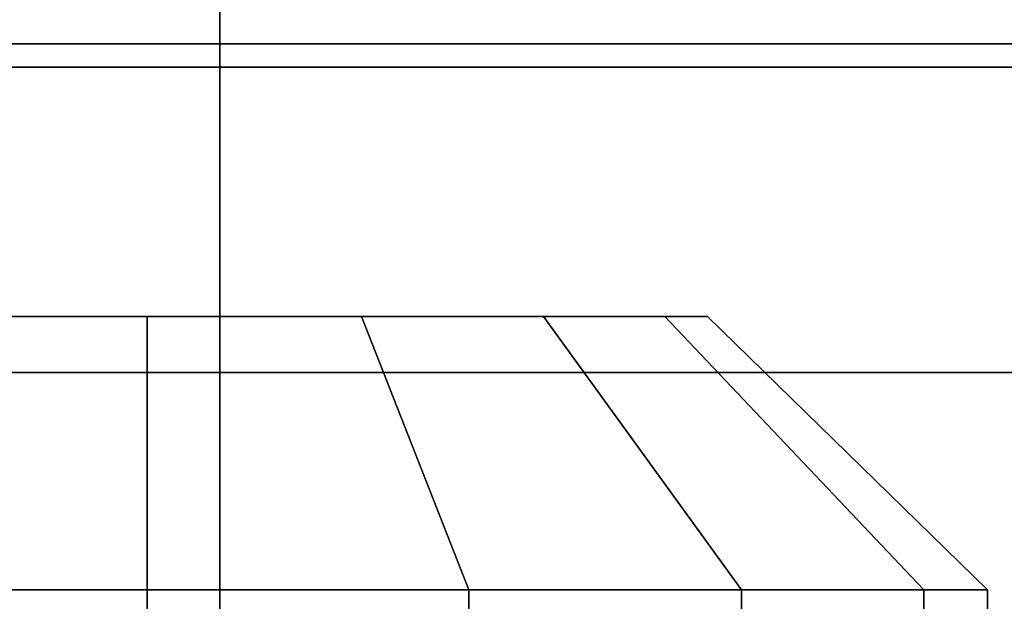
# Model space of a CAD drawing. Extents: x -48 to 48, y -49.6 to 48.
# Tile 443 of 656: x -6.672 to -5.827, y 0.364 to 0.863. Entities that reach past the tile are written whole.
import ezdxf

# ---------------------------------------------------------------- set-up
doc = ezdxf.new("R2010")
doc.units = 0

msp = doc.modelspace()

# ---------------------------------------------------------------- linework, layer by layer
at = {"layer": '1C1 [1]', "color": 1}
for points, invisible_edges in [([(-6.5, -11), (6.5, -11), (6.5, 11)], 12), ([(-6.5, -11), (6.5, 11), (-6.5, 11)], 1), ([(-6.5, 11, -1.5), (6.5, 11, -1.5), (6.5, -11, -1.5)], 12), ([(-6.5, 11, -1.5), (6.5, -11, -1.5), (-6.5, -11, -1.5)], 1), ([(-6.5, 11), (-6.5, 11, -1.5), (-6.5, -11, -1.5)], 12), ([(-6.5, 11), (-6.5, -11, -1.5), (-6.5, -11)], 1)]:
    msp.add_3dface(points, dxfattribs=dict(at, invisible_edges=invisible_edges))
at = {"layer": '5B1 [25]', "color": 1}
for points, invisible_edges in [([(-5.4375, 0.8425, 45.57), (-6.6875, 0.8425, 45.57), (-48, 3.495, 45.57)], 14), ([(-5.4375, 0.8425, 45.57), (-48, 3.495, 45.57), (-6.6875, 3.495, 45.57)], 13), ([(-5.68576, 3.495, 30.53), (-6.6875, 3.495, 30.53), (-48, 0.8425, 30.53)], 14), ([(-5.68576, 3.495, 30.53), (-48, 0.8425, 30.53), (-6.6875, 0.8425, 30.53)], 13), ([(-5.4375, -3.495, 30.1), (-48, -3.495, 30.1), (-48, 3.495, 30.1)], 12), ([(-5.4375, -3.495, 30.1), (-48, 3.495, 30.1), (-5.4375, 3.495, 30.1)], 1), ([(-5.68576, 3.495, 46), (-48, 3.495, 46), (-48, -3.495, 46)], 12), ([(-5.68576, 3.495, 46), (-48, -3.495, 46), (-5.68576, -3.495, 46)], 1), ([(-5.4375, 0.8425, 45.57), (-6.6875, 3.495, 45.57), (-5.4375, 3.495, 45.57)], 1), ([(-5.68576, 3.495, 30.53), (-6.6875, 0.8425, 30.53), (-5.68576, 0.8425, 30.53)], 1)]:
    msp.add_3dface(points, dxfattribs=dict(at, invisible_edges=invisible_edges))
at = {"layer": '5B1 [25]', "color": 7}
for points, invisible_edges in [([(-6.6875, -0.8425, 45.57), (-6.6875, 0.8425, 45.57), (-5.4375, 0.8425, 45.57)], 12), ([(-6.6875, -0.8425, 45.57), (-5.4375, 0.8425, 45.57), (-5.4375, -0.8425, 45.57)], 1), ([(-6.6875, 0.8425, 30.53), (-6.6875, -0.8425, 30.53), (-5.68576, -0.8425, 30.53)], 12), ([(-6.6875, 0.8425, 30.53), (-5.68576, -0.8425, 30.53), (-5.68576, 0.8425, 30.53)], 1)]:
    msp.add_3dface(points, dxfattribs=dict(at, invisible_edges=invisible_edges))
at = {"layer": '6B1 [50]', "color": 1}
for points, invisible_edges in [([(-4.5625, 0.8225, 79.56), (-44, 0.8225, 79.56), (-44, 2.765, 79.56)], 12), ([(-4.5625, 0.8225, 79.56), (-44, 2.765, 79.56), (-4.5625, 2.765, 79.56)], 1), ([(-4.5625, 2.765, 64.54), (-44, 2.765, 64.54), (-44, 0.8225, 64.54)], 12), ([(-4.5625, 2.765, 64.54), (-44, 0.8225, 64.54), (-4.5625, 0.8225, 64.54)], 1), ([(-4.5625, -2.765, 64.1), (-44, -2.765, 64.1), (-44, 2.765, 64.1)], 12), ([(-4.5625, -2.765, 64.1), (-44, 2.765, 64.1), (-4.5625, 2.765, 64.1)], 1), ([(-4.5625, 2.765, 80), (-44, 2.765, 80), (-44, -2.765, 80)], 12), ([(-4.5625, 2.765, 80), (-44, -2.765, 80), (-4.5625, -2.765, 80)], 1), ([(-4.5625, 0.560362, 79.5079), (-44, 0.560362, 79.5079), (-44, 0.8225, 79.56)], 12), ([(-4.5625, 0.560362, 79.5079), (-44, 0.8225, 79.56), (-4.5625, 0.8225, 79.56)], 1), ([(-4.5625, 0.8225, 64.54), (-44, 0.8225, 64.54), (-44, 0.560362, 64.5921)], 12), ([(-4.5625, 0.8225, 64.54), (-44, 0.560362, 64.5921), (-4.5625, 0.560362, 64.5921)], 1), ([(-4.5625, 0.338132, 79.3594), (-44, 0.338132, 79.3594), (-44, 0.560362, 79.5079)], 12), ([(-4.5625, 0.338132, 79.3594), (-44, 0.560362, 79.5079), (-4.5625, 0.560362, 79.5079)], 1), ([(-4.5625, 0.560362, 64.5921), (-44, 0.560362, 64.5921), (-44, 0.338132, 64.7406)], 12), ([(-4.5625, 0.560362, 64.5921), (-44, 0.338132, 64.7406), (-4.5625, 0.338132, 64.7406)], 1)]:
    msp.add_3dface(points, dxfattribs=dict(at, invisible_edges=invisible_edges))
at = {"layer": '6B1 [50]', "color": 0}
for points, invisible_edges in [([(-6.08137, 0.60825, 77), (-7.007, 0.60825, 76.8159), (-7.04363, 0.60825, 77)], 13), ([(-6.08137, 0.60825, 77), (-7.04363, 0.60825, 77), (-7.007, 0.60825, 77.1841)], 13), ([(-6.08137, 0.60825, 74), (-7.007, 0.60825, 73.8159), (-7.04363, 0.60825, 74)], 13), ([(-6.08137, 0.60825, 74), (-7.04363, 0.60825, 74), (-7.007, 0.60825, 74.1841)], 13), ([(-6.08137, 0.60825, 71), (-7.007, 0.60825, 70.8159), (-7.04363, 0.60825, 71)], 13), ([(-6.08137, 0.60825, 71), (-7.04363, 0.60825, 71), (-7.007, 0.60825, 71.1841)], 13), ([(-6.08137, 0.60825, 77), (-6.90271, 0.60825, 76.6598), (-7.007, 0.60825, 76.8159)], 13), ([(-6.08137, 0.60825, 77), (-7.007, 0.60825, 77.1841), (-6.90271, 0.60825, 77.3402)], 13), ([(-6.08137, 0.60825, 74), (-6.90271, 0.60825, 73.6598), (-7.007, 0.60825, 73.8159)], 13), ([(-6.08137, 0.60825, 74), (-7.007, 0.60825, 74.1841), (-6.90271, 0.60825, 74.3402)], 13), ([(-6.08137, 0.60825, 71), (-6.90271, 0.60825, 70.6598), (-7.007, 0.60825, 70.8159)], 13), ([(-6.08137, 0.60825, 71), (-7.007, 0.60825, 71.1841), (-6.90271, 0.60825, 71.3402)], 13), ([(-6.08137, 0.60825, 77), (-6.74662, 0.60825, 76.5555), (-6.90271, 0.60825, 76.6598)], 13), ([(-6.08137, 0.60825, 77), (-6.90271, 0.60825, 77.3402), (-6.74662, 0.60825, 77.4445)], 13), ([(-6.08137, 0.60825, 74), (-6.74662, 0.60825, 73.5555), (-6.90271, 0.60825, 73.6598)], 13), ([(-6.08137, 0.60825, 74), (-6.90271, 0.60825, 74.3402), (-6.74662, 0.60825, 74.4445)], 13), ([(-6.08137, 0.60825, 71), (-6.74662, 0.60825, 70.5555), (-6.90271, 0.60825, 70.6598)], 13), ([(-6.08137, 0.60825, 71), (-6.90271, 0.60825, 71.3402), (-6.74662, 0.60825, 71.4445)], 13), ([(-6.5625, 0.60825, 76.5189), (-6.5625, 0.373875, 76.2783), (-6.83868, 0.373875, 76.3332)], 12), ([(-6.5625, 0.60825, 76.5189), (-6.83868, 0.373875, 76.3332), (-6.74662, 0.60825, 76.5555)], 1), ([(-6.74662, 0.60825, 77.4445), (-6.83868, 0.373875, 77.6668), (-6.5625, 0.373875, 77.7217)], 12), ([(-6.5625, 0.60825, 73.5189), (-6.5625, 0.373875, 73.2783), (-6.83868, 0.373875, 73.3332)], 12), ([(-6.5625, 0.60825, 73.5189), (-6.83868, 0.373875, 73.3332), (-6.74662, 0.60825, 73.5555)], 1), ([(-6.74662, 0.60825, 74.4445), (-6.83868, 0.373875, 74.6668), (-6.5625, 0.373875, 74.7217)], 12), ([(-6.5625, 0.60825, 70.5189), (-6.5625, 0.373875, 70.2783), (-6.83868, 0.373875, 70.3332)], 12), ([(-6.5625, 0.60825, 70.5189), (-6.83868, 0.373875, 70.3332), (-6.74662, 0.60825, 70.5555)], 1), ([(-6.74662, 0.60825, 71.4445), (-6.83868, 0.373875, 71.6668), (-6.5625, 0.373875, 71.7217)], 12), ([(-6.08137, 0.60825, 77), (-6.5625, 0.60825, 76.5189), (-6.74662, 0.60825, 76.5555)], 13), ([(-6.08137, 0.60825, 77), (-6.74662, 0.60825, 77.4445), (-6.5625, 0.60825, 77.4811)], 13), ([(-6.74662, 0.60825, 77.4445), (-6.5625, 0.373875, 77.7217), (-6.5625, 0.60825, 77.4811)], 1), ([(-6.08137, 0.60825, 74), (-6.5625, 0.60825, 73.5189), (-6.74662, 0.60825, 73.5555)], 13), ([(-6.08137, 0.60825, 74), (-6.74662, 0.60825, 74.4445), (-6.5625, 0.60825, 74.4811)], 13), ([(-6.74662, 0.60825, 74.4445), (-6.5625, 0.373875, 74.7217), (-6.5625, 0.60825, 74.4811)], 1), ([(-6.08137, 0.60825, 71), (-6.5625, 0.60825, 70.5189), (-6.74662, 0.60825, 70.5555)], 13), ([(-6.08137, 0.60825, 71), (-6.74662, 0.60825, 71.4445), (-6.5625, 0.60825, 71.4811)], 13), ([(-6.74662, 0.60825, 71.4445), (-6.5625, 0.373875, 71.7217), (-6.5625, 0.60825, 71.4811)], 1), ([(-6.08137, 0.60825, 77), (-6.37838, 0.60825, 76.5555), (-6.5625, 0.60825, 76.5189)], 13), ([(-6.08137, 0.60825, 77), (-6.5625, 0.60825, 77.4811), (-6.37838, 0.60825, 77.4445)], 13), ([(-6.37838, 0.60825, 76.5555), (-6.28632, 0.373875, 76.3332), (-6.5625, 0.373875, 76.2783)], 12), ([(-6.37838, 0.60825, 76.5555), (-6.5625, 0.373875, 76.2783), (-6.5625, 0.60825, 76.5189)], 1), ([(-6.5625, 0.60825, 77.4811), (-6.5625, 0.373875, 77.7217), (-6.28632, 0.373875, 77.6668)], 12), ([(-6.5625, 0.60825, 77.4811), (-6.28632, 0.373875, 77.6668), (-6.37838, 0.60825, 77.4445)], 1), ([(-6.08137, 0.60825, 74), (-6.37838, 0.60825, 73.5555), (-6.5625, 0.60825, 73.5189)], 13), ([(-6.08137, 0.60825, 74), (-6.5625, 0.60825, 74.4811), (-6.37838, 0.60825, 74.4445)], 13), ([(-6.37838, 0.60825, 73.5555), (-6.28632, 0.373875, 73.3332), (-6.5625, 0.373875, 73.2783)], 12), ([(-6.37838, 0.60825, 73.5555), (-6.5625, 0.373875, 73.2783), (-6.5625, 0.60825, 73.5189)], 1), ([(-6.5625, 0.60825, 74.4811), (-6.5625, 0.373875, 74.7217), (-6.28632, 0.373875, 74.6668)], 12), ([(-6.5625, 0.60825, 74.4811), (-6.28632, 0.373875, 74.6668), (-6.37838, 0.60825, 74.4445)], 1), ([(-6.08137, 0.60825, 71), (-6.37838, 0.60825, 70.5555), (-6.5625, 0.60825, 70.5189)], 13), ([(-6.08137, 0.60825, 71), (-6.5625, 0.60825, 71.4811), (-6.37838, 0.60825, 71.4445)], 13), ([(-6.37838, 0.60825, 70.5555), (-6.28632, 0.373875, 70.3332), (-6.5625, 0.373875, 70.2783)], 12), ([(-6.37838, 0.60825, 70.5555), (-6.5625, 0.373875, 70.2783), (-6.5625, 0.60825, 70.5189)], 1), ([(-6.5625, 0.60825, 71.4811), (-6.5625, 0.373875, 71.7217), (-6.28632, 0.373875, 71.6668)], 12), ([(-6.5625, 0.60825, 71.4811), (-6.28632, 0.373875, 71.6668), (-6.37838, 0.60825, 71.4445)], 1), ([(-6.08137, 0.60825, 77), (-6.22229, 0.60825, 76.6598), (-6.37838, 0.60825, 76.5555)], 13), ([(-6.08137, 0.60825, 77), (-6.37838, 0.60825, 77.4445), (-6.22229, 0.60825, 77.3402)], 13), ([(-6.22229, 0.60825, 76.6598), (-6.28632, 0.373875, 76.3332), (-6.37838, 0.60825, 76.5555)], 1), ([(-6.37838, 0.60825, 77.4445), (-6.28632, 0.373875, 77.6668), (-6.05219, 0.373875, 77.5103)], 12), ([(-6.37838, 0.60825, 77.4445), (-6.05219, 0.373875, 77.5103), (-6.22229, 0.60825, 77.3402)], 1), ([(-6.08137, 0.60825, 74), (-6.22229, 0.60825, 73.6598), (-6.37838, 0.60825, 73.5555)], 13), ([(-6.08137, 0.60825, 74), (-6.37838, 0.60825, 74.4445), (-6.22229, 0.60825, 74.3402)], 13), ([(-6.22229, 0.60825, 73.6598), (-6.28632, 0.373875, 73.3332), (-6.37838, 0.60825, 73.5555)], 1), ([(-6.37838, 0.60825, 74.4445), (-6.28632, 0.373875, 74.6668), (-6.05219, 0.373875, 74.5103)], 12), ([(-6.37838, 0.60825, 74.4445), (-6.05219, 0.373875, 74.5103), (-6.22229, 0.60825, 74.3402)], 1), ([(-6.08137, 0.60825, 71), (-6.22229, 0.60825, 70.6598), (-6.37838, 0.60825, 70.5555)], 13), ([(-6.08137, 0.60825, 71), (-6.37838, 0.60825, 71.4445), (-6.22229, 0.60825, 71.3402)], 13), ([(-6.22229, 0.60825, 70.6598), (-6.28632, 0.373875, 70.3332), (-6.37838, 0.60825, 70.5555)], 1), ([(-6.37838, 0.60825, 71.4445), (-6.28632, 0.373875, 71.6668), (-6.05219, 0.373875, 71.5103)], 12), ([(-6.37838, 0.60825, 71.4445), (-6.05219, 0.373875, 71.5103), (-6.22229, 0.60825, 71.3402)], 1), ([(-6.22229, 0.60825, 76.6598), (-6.05219, 0.373875, 76.4897), (-6.28632, 0.373875, 76.3332)], 12), ([(-6.22229, 0.60825, 73.6598), (-6.05219, 0.373875, 73.4897), (-6.28632, 0.373875, 73.3332)], 12), ([(-6.22229, 0.60825, 70.6598), (-6.05219, 0.373875, 70.4897), (-6.28632, 0.373875, 70.3332)], 12), ([(-6.08137, 0.60825, 77), (-6.118, 0.60825, 76.8159), (-6.22229, 0.60825, 76.6598)], 12), ([(-6.08137, 0.60825, 77), (-6.22229, 0.60825, 77.3402), (-6.118, 0.60825, 77.1841)], 1), ([(-6.118, 0.60825, 76.8159), (-6.05219, 0.373875, 76.4897), (-6.22229, 0.60825, 76.6598)], 1), ([(-6.22229, 0.60825, 77.3402), (-6.05219, 0.373875, 77.5103), (-5.89575, 0.373875, 77.2762)], 12), ([(-6.22229, 0.60825, 77.3402), (-5.89575, 0.373875, 77.2762), (-6.118, 0.60825, 77.1841)], 1), ([(-6.08137, 0.60825, 74), (-6.118, 0.60825, 73.8159), (-6.22229, 0.60825, 73.6598)], 12), ([(-6.08137, 0.60825, 74), (-6.22229, 0.60825, 74.3402), (-6.118, 0.60825, 74.1841)], 1), ([(-6.118, 0.60825, 73.8159), (-6.05219, 0.373875, 73.4897), (-6.22229, 0.60825, 73.6598)], 1), ([(-6.22229, 0.60825, 74.3402), (-6.05219, 0.373875, 74.5103), (-5.89575, 0.373875, 74.2762)], 12), ([(-6.22229, 0.60825, 74.3402), (-5.89575, 0.373875, 74.2762), (-6.118, 0.60825, 74.1841)], 1), ([(-6.08137, 0.60825, 71), (-6.118, 0.60825, 70.8159), (-6.22229, 0.60825, 70.6598)], 12), ([(-6.08137, 0.60825, 71), (-6.22229, 0.60825, 71.3402), (-6.118, 0.60825, 71.1841)], 1), ([(-6.118, 0.60825, 70.8159), (-6.05219, 0.373875, 70.4897), (-6.22229, 0.60825, 70.6598)], 1), ([(-6.22229, 0.60825, 71.3402), (-6.05219, 0.373875, 71.5103), (-5.89575, 0.373875, 71.2762)], 12), ([(-6.22229, 0.60825, 71.3402), (-5.89575, 0.373875, 71.2762), (-6.118, 0.60825, 71.1841)], 1), ([(-6.08137, 0.60825, 77), (-5.89575, 0.373875, 76.7238), (-6.118, 0.60825, 76.8159)], 1), ([(-6.118, 0.60825, 76.8159), (-5.89575, 0.373875, 76.7238), (-6.05219, 0.373875, 76.4897)], 12), ([(-6.118, 0.60825, 77.1841), (-5.89575, 0.373875, 77.2762), (-5.84081, 0.373875, 77)], 12), ([(-6.118, 0.60825, 77.1841), (-5.84081, 0.373875, 77), (-6.08137, 0.60825, 77)], 1), ([(-6.08137, 0.60825, 74), (-5.89575, 0.373875, 73.7238), (-6.118, 0.60825, 73.8159)], 1), ([(-6.118, 0.60825, 73.8159), (-5.89575, 0.373875, 73.7238), (-6.05219, 0.373875, 73.4897)], 12), ([(-6.118, 0.60825, 74.1841), (-5.89575, 0.373875, 74.2762), (-5.84081, 0.373875, 74)], 12), ([(-6.118, 0.60825, 74.1841), (-5.84081, 0.373875, 74), (-6.08137, 0.60825, 74)], 1), ([(-6.08137, 0.60825, 71), (-5.89575, 0.373875, 70.7238), (-6.118, 0.60825, 70.8159)], 1), ([(-6.118, 0.60825, 70.8159), (-5.89575, 0.373875, 70.7238), (-6.05219, 0.373875, 70.4897)], 12), ([(-6.118, 0.60825, 71.1841), (-5.89575, 0.373875, 71.2762), (-5.84081, 0.373875, 71)], 12), ([(-6.118, 0.60825, 71.1841), (-5.84081, 0.373875, 71), (-6.08137, 0.60825, 71)], 1), ([(-6.08137, 0.60825, 77), (-5.84081, 0.373875, 77), (-5.89575, 0.373875, 76.7238)], 12), ([(-6.08137, 0.60825, 74), (-5.84081, 0.373875, 74), (-5.89575, 0.373875, 73.7238)], 12), ([(-6.08137, 0.60825, 71), (-5.84081, 0.373875, 71), (-5.89575, 0.373875, 70.7238)], 12), ([(-5.89575, 0.373875, 77.2762), (-7.22925, 0.373875, 77.2762), (-7.28419, 0.373875, 77)], 13), ([(-5.89575, 0.373875, 77.2762), (-7.28419, 0.373875, 77), (-7.22925, 0.373875, 76.7238)], 13), ([(-5.84081, 0.373875, 77), (-7.22925, 0.373875, 76.7238), (-7.28419, 0.373875, 77)], 13), ([(-5.84081, 0.373875, 77), (-7.28419, 0.373875, 77), (-7.22925, 0.373875, 77.2762)], 13), ([(-5.89575, 0.373875, 74.2762), (-7.22925, 0.373875, 74.2762), (-7.28419, 0.373875, 74)], 13), ([(-5.89575, 0.373875, 74.2762), (-7.28419, 0.373875, 74), (-7.22925, 0.373875, 73.7238)], 13), ([(-5.84081, 0.373875, 74), (-7.22925, 0.373875, 73.7238), (-7.28419, 0.373875, 74)], 13), ([(-5.84081, 0.373875, 74), (-7.28419, 0.373875, 74), (-7.22925, 0.373875, 74.2762)], 13), ([(-5.89575, 0.373875, 71.2762), (-7.22925, 0.373875, 71.2762), (-7.28419, 0.373875, 71)], 13), ([(-5.89575, 0.373875, 71.2762), (-7.28419, 0.373875, 71), (-7.22925, 0.373875, 70.7238)], 13), ([(-5.84081, 0.373875, 71), (-7.22925, 0.373875, 70.7238), (-7.28419, 0.373875, 71)], 13), ([(-5.84081, 0.373875, 71), (-7.28419, 0.373875, 71), (-7.22925, 0.373875, 71.2762)], 13), ([(-5.89575, 0.373875, 77.2762), (-7.07281, 0.373875, 77.5103), (-7.22925, 0.373875, 77.2762)], 13), ([(-5.89575, 0.373875, 77.2762), (-7.22925, 0.373875, 76.7238), (-7.07281, 0.373875, 76.4897)], 13), ([(-5.84081, 0.373875, 77), (-7.07281, 0.373875, 76.4897), (-7.22925, 0.373875, 76.7238)], 13), ([(-5.84081, 0.373875, 77), (-7.22925, 0.373875, 77.2762), (-7.07281, 0.373875, 77.5103)], 13), ([(-5.89575, 0.373875, 74.2762), (-7.07281, 0.373875, 74.5103), (-7.22925, 0.373875, 74.2762)], 13), ([(-5.89575, 0.373875, 74.2762), (-7.22925, 0.373875, 73.7238), (-7.07281, 0.373875, 73.4897)], 13), ([(-5.84081, 0.373875, 74), (-7.07281, 0.373875, 73.4897), (-7.22925, 0.373875, 73.7238)], 13), ([(-5.84081, 0.373875, 74), (-7.22925, 0.373875, 74.2762), (-7.07281, 0.373875, 74.5103)], 13), ([(-5.89575, 0.373875, 71.2762), (-7.07281, 0.373875, 71.5103), (-7.22925, 0.373875, 71.2762)], 13), ([(-5.89575, 0.373875, 71.2762), (-7.22925, 0.373875, 70.7238), (-7.07281, 0.373875, 70.4897)], 13), ([(-5.84081, 0.373875, 71), (-7.07281, 0.373875, 70.4897), (-7.22925, 0.373875, 70.7238)], 13), ([(-5.84081, 0.373875, 71), (-7.22925, 0.373875, 71.2762), (-7.07281, 0.373875, 71.5103)], 13), ([(-5.89575, 0.373875, 77.2762), (-6.83868, 0.373875, 77.6668), (-7.07281, 0.373875, 77.5103)], 13), ([(-5.89575, 0.373875, 77.2762), (-7.07281, 0.373875, 76.4897), (-6.83868, 0.373875, 76.3332)], 13), ([(-5.84081, 0.373875, 77), (-6.83868, 0.373875, 76.3332), (-7.07281, 0.373875, 76.4897)], 13), ([(-5.84081, 0.373875, 77), (-7.07281, 0.373875, 77.5103), (-6.83868, 0.373875, 77.6668)], 13), ([(-5.89575, 0.373875, 74.2762), (-6.83868, 0.373875, 74.6668), (-7.07281, 0.373875, 74.5103)], 13), ([(-5.89575, 0.373875, 74.2762), (-7.07281, 0.373875, 73.4897), (-6.83868, 0.373875, 73.3332)], 13), ([(-5.84081, 0.373875, 74), (-6.83868, 0.373875, 73.3332), (-7.07281, 0.373875, 73.4897)], 13), ([(-5.84081, 0.373875, 74), (-7.07281, 0.373875, 74.5103), (-6.83868, 0.373875, 74.6668)], 13), ([(-5.89575, 0.373875, 71.2762), (-6.83868, 0.373875, 71.6668), (-7.07281, 0.373875, 71.5103)], 13), ([(-5.89575, 0.373875, 71.2762), (-7.07281, 0.373875, 70.4897), (-6.83868, 0.373875, 70.3332)], 13), ([(-5.84081, 0.373875, 71), (-6.83868, 0.373875, 70.3332), (-7.07281, 0.373875, 70.4897)], 13), ([(-5.84081, 0.373875, 71), (-7.07281, 0.373875, 71.5103), (-6.83868, 0.373875, 71.6668)], 13), ([(-5.89575, 0.373875, 77.2762), (-6.5625, 0.373875, 77.7217), (-6.83868, 0.373875, 77.6668)], 13), ([(-5.89575, 0.373875, 77.2762), (-6.83868, 0.373875, 76.3332), (-6.5625, 0.373875, 76.2783)], 13), ([(-5.84081, 0.373875, 77), (-6.5625, 0.373875, 76.2783), (-6.83868, 0.373875, 76.3332)], 13), ([(-5.84081, 0.373875, 77), (-6.83868, 0.373875, 77.6668), (-6.5625, 0.373875, 77.7217)], 13), ([(-6.5625, 0.373875, 76.2783), (-6.5625, 0.1395, 76.2783), (-6.83868, 0.1395, 76.3332)], 12), ([(-6.5625, 0.373875, 76.2783), (-6.83868, 0.1395, 76.3332), (-6.83868, 0.373875, 76.3332)], 1), ([(-6.83868, 0.373875, 77.6668), (-6.83868, 0.1395, 77.6668), (-6.5625, 0.1395, 77.7217)], 12), ([(-6.83868, 0.373875, 77.6668), (-6.5625, 0.1395, 77.7217), (-6.5625, 0.373875, 77.7217)], 1), ([(-5.89575, 0.373875, 74.2762), (-6.5625, 0.373875, 74.7217), (-6.83868, 0.373875, 74.6668)], 13), ([(-5.89575, 0.373875, 74.2762), (-6.83868, 0.373875, 73.3332), (-6.5625, 0.373875, 73.2783)], 13), ([(-5.84081, 0.373875, 74), (-6.5625, 0.373875, 73.2783), (-6.83868, 0.373875, 73.3332)], 13), ([(-5.84081, 0.373875, 74), (-6.83868, 0.373875, 74.6668), (-6.5625, 0.373875, 74.7217)], 13), ([(-6.5625, 0.373875, 73.2783), (-6.5625, 0.1395, 73.2783), (-6.83868, 0.1395, 73.3332)], 12), ([(-6.5625, 0.373875, 73.2783), (-6.83868, 0.1395, 73.3332), (-6.83868, 0.373875, 73.3332)], 1), ([(-6.83868, 0.373875, 74.6668), (-6.83868, 0.1395, 74.6668), (-6.5625, 0.1395, 74.7217)], 12), ([(-6.83868, 0.373875, 74.6668), (-6.5625, 0.1395, 74.7217), (-6.5625, 0.373875, 74.7217)], 1), ([(-5.89575, 0.373875, 71.2762), (-6.5625, 0.373875, 71.7217), (-6.83868, 0.373875, 71.6668)], 13), ([(-5.89575, 0.373875, 71.2762), (-6.83868, 0.373875, 70.3332), (-6.5625, 0.373875, 70.2783)], 13), ([(-5.84081, 0.373875, 71), (-6.5625, 0.373875, 70.2783), (-6.83868, 0.373875, 70.3332)], 13), ([(-5.84081, 0.373875, 71), (-6.83868, 0.373875, 71.6668), (-6.5625, 0.373875, 71.7217)], 13), ([(-6.5625, 0.373875, 70.2783), (-6.5625, 0.1395, 70.2783), (-6.83868, 0.1395, 70.3332)], 12), ([(-6.5625, 0.373875, 70.2783), (-6.83868, 0.1395, 70.3332), (-6.83868, 0.373875, 70.3332)], 1), ([(-6.83868, 0.373875, 71.6668), (-6.83868, 0.1395, 71.6668), (-6.5625, 0.1395, 71.7217)], 12), ([(-6.83868, 0.373875, 71.6668), (-6.5625, 0.1395, 71.7217), (-6.5625, 0.373875, 71.7217)], 1), ([(-5.89575, 0.373875, 77.2762), (-6.28632, 0.373875, 77.6668), (-6.5625, 0.373875, 77.7217)], 13), ([(-5.89575, 0.373875, 77.2762), (-6.5625, 0.373875, 76.2783), (-6.28632, 0.373875, 76.3332)], 13), ([(-5.84081, 0.373875, 77), (-6.28632, 0.373875, 76.3332), (-6.5625, 0.373875, 76.2783)], 13), ([(-5.84081, 0.373875, 77), (-6.5625, 0.373875, 77.7217), (-6.28632, 0.373875, 77.6668)], 13), ([(-6.28632, 0.373875, 76.3332), (-6.28632, 0.1395, 76.3332), (-6.5625, 0.1395, 76.2783)], 12), ([(-6.28632, 0.373875, 76.3332), (-6.5625, 0.1395, 76.2783), (-6.5625, 0.373875, 76.2783)], 1), ([(-6.5625, 0.373875, 77.7217), (-6.5625, 0.1395, 77.7217), (-6.28632, 0.1395, 77.6668)], 12), ([(-6.5625, 0.373875, 77.7217), (-6.28632, 0.1395, 77.6668), (-6.28632, 0.373875, 77.6668)], 1), ([(-5.89575, 0.373875, 74.2762), (-6.28632, 0.373875, 74.6668), (-6.5625, 0.373875, 74.7217)], 13), ([(-5.89575, 0.373875, 74.2762), (-6.5625, 0.373875, 73.2783), (-6.28632, 0.373875, 73.3332)], 13), ([(-5.84081, 0.373875, 74), (-6.28632, 0.373875, 73.3332), (-6.5625, 0.373875, 73.2783)], 13), ([(-5.84081, 0.373875, 74), (-6.5625, 0.373875, 74.7217), (-6.28632, 0.373875, 74.6668)], 13), ([(-6.28632, 0.373875, 73.3332), (-6.28632, 0.1395, 73.3332), (-6.5625, 0.1395, 73.2783)], 12), ([(-6.28632, 0.373875, 73.3332), (-6.5625, 0.1395, 73.2783), (-6.5625, 0.373875, 73.2783)], 1), ([(-6.5625, 0.373875, 74.7217), (-6.5625, 0.1395, 74.7217), (-6.28632, 0.1395, 74.6668)], 12), ([(-6.5625, 0.373875, 74.7217), (-6.28632, 0.1395, 74.6668), (-6.28632, 0.373875, 74.6668)], 1), ([(-5.89575, 0.373875, 71.2762), (-6.28632, 0.373875, 71.6668), (-6.5625, 0.373875, 71.7217)], 13), ([(-5.89575, 0.373875, 71.2762), (-6.5625, 0.373875, 70.2783), (-6.28632, 0.373875, 70.3332)], 13), ([(-5.84081, 0.373875, 71), (-6.28632, 0.373875, 70.3332), (-6.5625, 0.373875, 70.2783)], 13), ([(-5.84081, 0.373875, 71), (-6.5625, 0.373875, 71.7217), (-6.28632, 0.373875, 71.6668)], 13), ([(-6.28632, 0.373875, 70.3332), (-6.28632, 0.1395, 70.3332), (-6.5625, 0.1395, 70.2783)], 12), ([(-6.28632, 0.373875, 70.3332), (-6.5625, 0.1395, 70.2783), (-6.5625, 0.373875, 70.2783)], 1), ([(-6.5625, 0.373875, 71.7217), (-6.5625, 0.1395, 71.7217), (-6.28632, 0.1395, 71.6668)], 12), ([(-6.5625, 0.373875, 71.7217), (-6.28632, 0.1395, 71.6668), (-6.28632, 0.373875, 71.6668)], 1), ([(-5.89575, 0.373875, 77.2762), (-6.05219, 0.373875, 77.5103), (-6.28632, 0.373875, 77.6668)], 12), ([(-5.89575, 0.373875, 77.2762), (-6.28632, 0.373875, 76.3332), (-6.05219, 0.373875, 76.4897)], 13), ([(-5.84081, 0.373875, 77), (-6.05219, 0.373875, 76.4897), (-6.28632, 0.373875, 76.3332)], 13), ([(-5.84081, 0.373875, 77), (-6.28632, 0.373875, 77.6668), (-6.05219, 0.373875, 77.5103)], 13), ([(-6.05219, 0.373875, 76.4897), (-6.05219, 0.1395, 76.4897), (-6.28632, 0.1395, 76.3332)], 12), ([(-6.05219, 0.373875, 76.4897), (-6.28632, 0.1395, 76.3332), (-6.28632, 0.373875, 76.3332)], 1), ([(-6.28632, 0.373875, 77.6668), (-6.28632, 0.1395, 77.6668), (-6.05219, 0.1395, 77.5103)], 12), ([(-6.28632, 0.373875, 77.6668), (-6.05219, 0.1395, 77.5103), (-6.05219, 0.373875, 77.5103)], 1), ([(-5.89575, 0.373875, 74.2762), (-6.05219, 0.373875, 74.5103), (-6.28632, 0.373875, 74.6668)], 12), ([(-5.89575, 0.373875, 74.2762), (-6.28632, 0.373875, 73.3332), (-6.05219, 0.373875, 73.4897)], 13), ([(-5.84081, 0.373875, 74), (-6.05219, 0.373875, 73.4897), (-6.28632, 0.373875, 73.3332)], 13), ([(-5.84081, 0.373875, 74), (-6.28632, 0.373875, 74.6668), (-6.05219, 0.373875, 74.5103)], 13), ([(-6.05219, 0.373875, 73.4897), (-6.05219, 0.1395, 73.4897), (-6.28632, 0.1395, 73.3332)], 12), ([(-6.05219, 0.373875, 73.4897), (-6.28632, 0.1395, 73.3332), (-6.28632, 0.373875, 73.3332)], 1), ([(-6.28632, 0.373875, 74.6668), (-6.28632, 0.1395, 74.6668), (-6.05219, 0.1395, 74.5103)], 12), ([(-6.28632, 0.373875, 74.6668), (-6.05219, 0.1395, 74.5103), (-6.05219, 0.373875, 74.5103)], 1), ([(-5.89575, 0.373875, 71.2762), (-6.05219, 0.373875, 71.5103), (-6.28632, 0.373875, 71.6668)], 12), ([(-5.89575, 0.373875, 71.2762), (-6.28632, 0.373875, 70.3332), (-6.05219, 0.373875, 70.4897)], 13), ([(-5.84081, 0.373875, 71), (-6.05219, 0.373875, 70.4897), (-6.28632, 0.373875, 70.3332)], 13), ([(-5.84081, 0.373875, 71), (-6.28632, 0.373875, 71.6668), (-6.05219, 0.373875, 71.5103)], 13), ([(-6.05219, 0.373875, 70.4897), (-6.05219, 0.1395, 70.4897), (-6.28632, 0.1395, 70.3332)], 12), ([(-6.05219, 0.373875, 70.4897), (-6.28632, 0.1395, 70.3332), (-6.28632, 0.373875, 70.3332)], 1), ([(-6.28632, 0.373875, 71.6668), (-6.28632, 0.1395, 71.6668), (-6.05219, 0.1395, 71.5103)], 12), ([(-6.28632, 0.373875, 71.6668), (-6.05219, 0.1395, 71.5103), (-6.05219, 0.373875, 71.5103)], 1), ([(-5.89575, 0.373875, 77.2762), (-6.05219, 0.373875, 76.4897), (-5.89575, 0.373875, 76.7238)], 13), ([(-5.84081, 0.373875, 77), (-5.89575, 0.373875, 76.7238), (-6.05219, 0.373875, 76.4897)], 12), ([(-5.84081, 0.373875, 77), (-6.05219, 0.373875, 77.5103), (-5.89575, 0.373875, 77.2762)], 1), ([(-5.89575, 0.373875, 76.7238), (-5.89575, 0.1395, 76.7238), (-6.05219, 0.1395, 76.4897)], 12), ([(-5.89575, 0.373875, 76.7238), (-6.05219, 0.1395, 76.4897), (-6.05219, 0.373875, 76.4897)], 1), ([(-6.05219, 0.373875, 77.5103), (-6.05219, 0.1395, 77.5103), (-5.89575, 0.1395, 77.2762)], 12), ([(-6.05219, 0.373875, 77.5103), (-5.89575, 0.1395, 77.2762), (-5.89575, 0.373875, 77.2762)], 1), ([(-5.89575, 0.373875, 74.2762), (-6.05219, 0.373875, 73.4897), (-5.89575, 0.373875, 73.7238)], 13), ([(-5.84081, 0.373875, 74), (-5.89575, 0.373875, 73.7238), (-6.05219, 0.373875, 73.4897)], 12), ([(-5.84081, 0.373875, 74), (-6.05219, 0.373875, 74.5103), (-5.89575, 0.373875, 74.2762)], 1), ([(-5.89575, 0.373875, 73.7238), (-5.89575, 0.1395, 73.7238), (-6.05219, 0.1395, 73.4897)], 12), ([(-5.89575, 0.373875, 73.7238), (-6.05219, 0.1395, 73.4897), (-6.05219, 0.373875, 73.4897)], 1), ([(-6.05219, 0.373875, 74.5103), (-6.05219, 0.1395, 74.5103), (-5.89575, 0.1395, 74.2762)], 12), ([(-6.05219, 0.373875, 74.5103), (-5.89575, 0.1395, 74.2762), (-5.89575, 0.373875, 74.2762)], 1), ([(-5.89575, 0.373875, 71.2762), (-6.05219, 0.373875, 70.4897), (-5.89575, 0.373875, 70.7238)], 13), ([(-5.84081, 0.373875, 71), (-5.89575, 0.373875, 70.7238), (-6.05219, 0.373875, 70.4897)], 12), ([(-5.84081, 0.373875, 71), (-6.05219, 0.373875, 71.5103), (-5.89575, 0.373875, 71.2762)], 1), ([(-5.89575, 0.373875, 70.7238), (-5.89575, 0.1395, 70.7238), (-6.05219, 0.1395, 70.4897)], 12), ([(-5.89575, 0.373875, 70.7238), (-6.05219, 0.1395, 70.4897), (-6.05219, 0.373875, 70.4897)], 1), ([(-6.05219, 0.373875, 71.5103), (-6.05219, 0.1395, 71.5103), (-5.89575, 0.1395, 71.2762)], 12), ([(-6.05219, 0.373875, 71.5103), (-5.89575, 0.1395, 71.2762), (-5.89575, 0.373875, 71.2762)], 1), ([(-5.89575, 0.373875, 77.2762), (-5.89575, 0.373875, 76.7238), (-5.84081, 0.373875, 77)], 1), ([(-5.84081, 0.373875, 77), (-5.84081, 0.1395, 77), (-5.89575, 0.1395, 76.7238)], 12), ([(-5.84081, 0.373875, 77), (-5.89575, 0.1395, 76.7238), (-5.89575, 0.373875, 76.7238)], 1), ([(-5.89575, 0.373875, 77.2762), (-5.89575, 0.1395, 77.2762), (-5.84081, 0.1395, 77)], 12), ([(-5.89575, 0.373875, 77.2762), (-5.84081, 0.1395, 77), (-5.84081, 0.373875, 77)], 1), ([(-5.89575, 0.373875, 74.2762), (-5.89575, 0.373875, 73.7238), (-5.84081, 0.373875, 74)], 1), ([(-5.84081, 0.373875, 74), (-5.84081, 0.1395, 74), (-5.89575, 0.1395, 73.7238)], 12), ([(-5.84081, 0.373875, 74), (-5.89575, 0.1395, 73.7238), (-5.89575, 0.373875, 73.7238)], 1), ([(-5.89575, 0.373875, 74.2762), (-5.89575, 0.1395, 74.2762), (-5.84081, 0.1395, 74)], 12), ([(-5.89575, 0.373875, 74.2762), (-5.84081, 0.1395, 74), (-5.84081, 0.373875, 74)], 1), ([(-5.89575, 0.373875, 71.2762), (-5.89575, 0.373875, 70.7238), (-5.84081, 0.373875, 71)], 1), ([(-5.84081, 0.373875, 71), (-5.84081, 0.1395, 71), (-5.89575, 0.1395, 70.7238)], 12), ([(-5.84081, 0.373875, 71), (-5.89575, 0.1395, 70.7238), (-5.89575, 0.373875, 70.7238)], 1), ([(-5.89575, 0.373875, 71.2762), (-5.89575, 0.1395, 71.2762), (-5.84081, 0.1395, 71)], 12), ([(-5.89575, 0.373875, 71.2762), (-5.84081, 0.1395, 71), (-5.84081, 0.373875, 71)], 1)]:
    msp.add_3dface(points, dxfattribs=dict(at, invisible_edges=invisible_edges))

doc.saveas('drawing.dxf')
